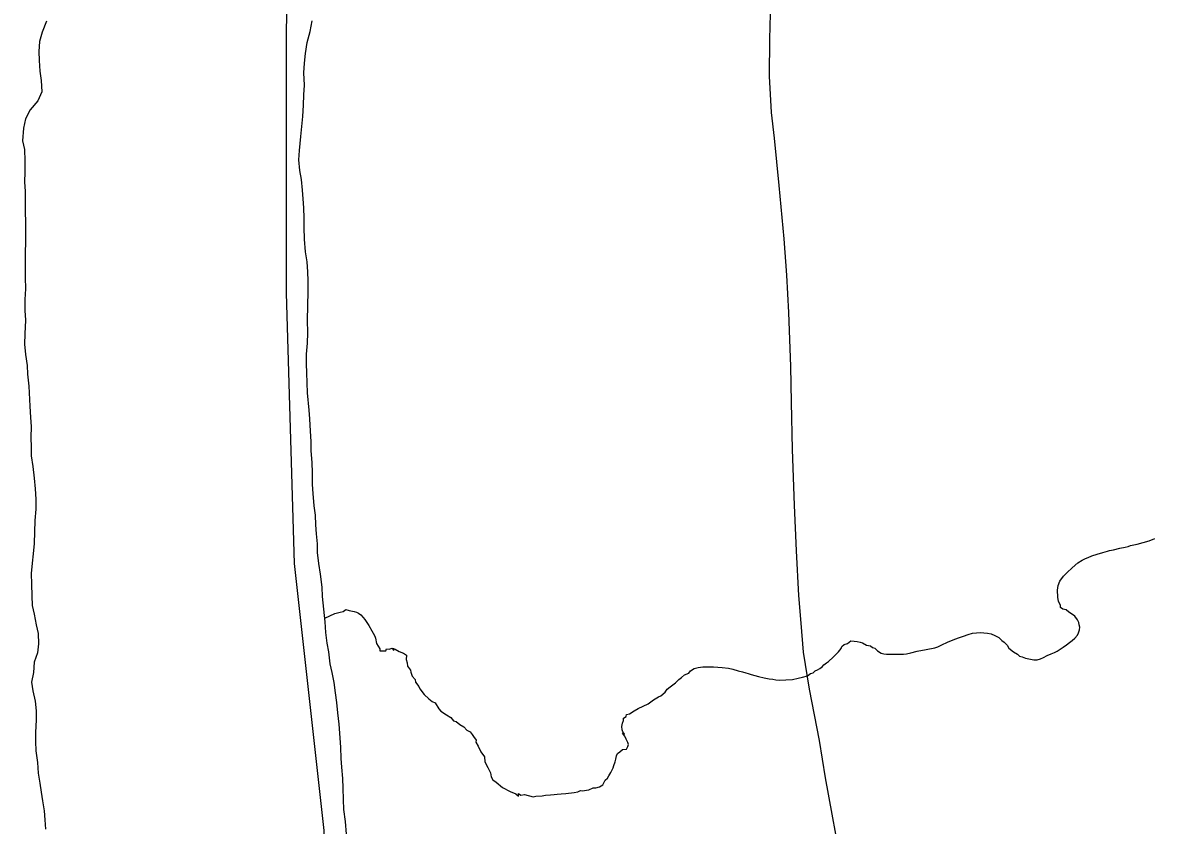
# Model space of a CAD drawing. Extents: x 1310247 to 1664935, y 235267 to 584339.
# Drawn here: x 1473276 to 1479781, y 310020 to 314635 of the extents above; entities that cross this region are included whole.
import ezdxf

# ---------------------------------------------------------------- set-up
doc = ezdxf.new("R2010")
doc.units = 0
for name, color, linetype in [('GM_X_County', 7, 'Continuous'), ('GM_X_Major_River', 7, 'Continuous'), ('GM_X_Minor_River', 7, 'Continuous'), ('GM_X_Township', 7, 'Continuous'), ('GM_X_US_Route', 7, 'Continuous')]:
    doc.layers.add(name, color=color, linetype=linetype)

msp = doc.modelspace()

# ---------------------------------------------------------------- linework, layer by layer
at = {"layer": 'GM_X_County'}
msp.add_lwpolyline([(1477091, 302106), (1475981.6, 304756.6), (1475733.4, 305300.5), (1475439.7, 306313), (1475253.6, 307374.8), (1475023.3, 309452.8), (1475009.2, 309990.5), (1474838.7, 311525.3), (1474792.6, 313080.5), (1474794.4, 316181.6), (1474896.6, 317209.3), (1474902.6, 317724.2), (1475415.4, 321906.2)], dxfattribs=at)
at = {"layer": 'GM_X_Major_River'}
for points in [[(1473413.7, 314644.7), (1473388.4, 314581), (1473373.3, 314527.2), (1473368.1, 314469.2), (1473371, 314417), (1473373.8, 314356.8), (1473382.7, 314302.5), (1473385.4, 314238.3), (1473362.4, 314186.6), (1473319.2, 314133.3), (1473292.2, 314081.8), (1473281.1, 314027.8), (1473275.6, 313955.8), (1473286.6, 313905.5), (1473287.3, 313841.3), (1473288, 313777.1), (1473286.8, 313719), (1473289.7, 313666.8), (1473290.7, 313614.7), (1473289.2, 313544.5), (1473292.2, 313492.3), (1473292.9, 313430.2), (1473289.4, 313255.9), (1473289.6, 313169.6), (1473292.3, 313105.4), (1473289.1, 313043.3), (1473287.8, 312981.2), (1473292.6, 312925), (1473289.1, 312846.9), (1473285.8, 312786.8), (1473292.6, 312726.5), (1473301.4, 312664.2), (1473304.3, 312614), (1473310.9, 312545.8), (1473316.6, 312429.4), (1473321.3, 312365.1), (1473324.2, 312312.9), (1473323, 312250.8), (1473323.8, 312194.7), (1473324.8, 312144.5), (1473333.6, 312084.2), (1473342.2, 312015.9), (1473347, 311955.6), (1473351.7, 311895.4), (1473350.6, 311837.3), (1473345.3, 311773.3), (1473342.6, 311641), (1473335.3, 311581), (1473330.2, 311527), (1473325.1, 311469), (1473325.8, 311406.8), (1473328.4, 311340.6), (1473331.3, 311284.4), (1473342.3, 311234.1), (1473353.1, 311173.7), (1473364, 311123.4), (1473366.8, 311063.2)], [(1475019.4, 311128.4), (1475014.6, 311190.6), (1475006.1, 311263), (1474999.6, 311335.3), (1474996.7, 311389.5), (1474988.2, 311463.8), (1474977.4, 311526.1), (1474970.7, 311588.4), (1474969.7, 311638.6), (1474964.9, 311696.8), (1474961.9, 311747), (1474959.1, 311803.2), (1474952.2, 311857.4), (1474945.6, 311927.7), (1474942.6, 311979.9), (1474942, 312046.1), (1474939.2, 312106.3), (1474934.6, 312172.5), (1474933.7, 312226.6), (1474930.9, 312286.8), (1474926.3, 312357.1), (1474923.3, 312407.3), (1474913.4, 312507.7), (1474910.5, 312563.9), (1474909.7, 312622.1), (1474906.7, 312674.2), (1474907.8, 312728.3), (1474913.1, 312792.4), (1474914.4, 312852.5), (1474913.8, 312924.7), (1474917.2, 313089), (1474916.4, 313151.2), (1474915.5, 313203.3), (1474910.7, 313259.5), (1474901.8, 313317.8), (1474895.3, 313390.1), (1474894.7, 313458.3), (1474893.7, 313510.5), (1474893, 313570.6), (1474888, 313622.8), (1474885, 313673), (1474878.3, 313733.3), (1474869.3, 313785.6), (1474862.5, 313845.9), (1474867.6, 313899.9), (1474875.3, 313979.9), (1474885.6, 314096), (1474891, 314160), (1474892.2, 314220.2), (1474895.3, 314276.2), (1474892.7, 314346.5), (1474895.9, 314402.5), (1474901, 314458.6), (1474910.3, 314520.5), (1474927.6, 314584.3), (1474940.9, 314646.2)], [(1475137.9, 309969.4), (1475131.3, 310041.7), (1475122.8, 310112), (1475119.9, 310168.2), (1475117.3, 310234.4), (1475116.4, 310288.5), (1475109.7, 310354.8), (1475106.7, 310405), (1475104, 310469.2), (1475094.7, 310601.7), (1475088, 310666), (1475081.2, 310726.2), (1475074.4, 310782.5), (1475065.6, 310840.8), (1475054.7, 310899.2), (1475043.8, 310949.5), (1475035.1, 311017.8), (1475026.1, 311068.1), (1475019.4, 311128.4)], [(1473366.8, 311063.2), (1473361.8, 311011.1), (1473342.7, 310957.4), (1473337.5, 310899.4), (1473326.3, 310843.5), (1473333.3, 310793.2), (1473348.1, 310734.8), (1473353, 310678.6), (1473353.9, 310626.4), (1473350.5, 310554.3), (1473349.4, 310502.2), (1473352.3, 310448), (1473361, 310381.7), (1473365.7, 310319.5), (1473374.6, 310263.2), (1473381.5, 310210.9), (1473390.5, 310160.6), (1473399.3, 310104.3), (1473402.3, 310052.1), (1473407.2, 309997.9)]]:
    msp.add_lwpolyline(points, dxfattribs=at)
at = {"layer": 'GM_X_Minor_River'}
for points in [[(1478593.1, 311073.1), (1478625.4, 311086.8), (1478655.6, 311098.5), (1478683.9, 311108.2), (1478710.1, 311117.9), (1478736.3, 311125.6), (1478758.4, 311127.3), (1478780.5, 311129.1), (1478822.6, 311124.5), (1478842.7, 311120.3), (1478864.6, 311112), (1478886.6, 311099.6), (1478904.5, 311083.3), (1478918.4, 311073.1), (1478934.3, 311056.8), (1478944.1, 311038.7), (1478972, 311018.2), (1478993.9, 311003.9), (1479005.8, 310993.7), (1479021.8, 310989.5), (1479039.8, 310981.2), (1479069.9, 310974.8), (1479087.9, 310972.6), (1479108, 310972.3), (1479126.1, 310978.1), (1479144.3, 310986), (1479164.5, 310995.8), (1479188.7, 311005.5), (1479206.9, 311013.3), (1479223, 311021.2), (1479239.2, 311033), (1479257.5, 311044.8), (1479275.7, 311058.7), (1479293.9, 311070.5), (1479308.1, 311082.4), (1479324.3, 311096.2), (1479338.6, 311114.1), (1479344.8, 311126.1), (1479351, 311144.1), (1479353.2, 311160.2), (1479349.3, 311172.3), (1479347.5, 311186.4), (1479339.6, 311202.5), (1479323.8, 311222.8), (1479305.9, 311237.1), (1479289.9, 311245.3), (1479274, 311259.6), (1479256, 311263.8), (1479242.1, 311272), (1479242.2, 311286.1), (1479230.4, 311306.3), (1479226.7, 311332.5), (1479225.2, 311372.7), (1479227.5, 311398.8), (1479237.8, 311424.8), (1479258.3, 311452.6), (1479280.6, 311474.5), (1479309, 311500.2), (1479341.5, 311530), (1479365.8, 311545.7), (1479386, 311553.5), (1479400.1, 311559.4), (1479422.3, 311569.1), (1479452.5, 311578.8), (1479484.8, 311588.5), (1479511, 311596.2), (1479523.1, 311600), (1479547.2, 311603.8), (1479583.5, 311613.4), (1479613.7, 311619), (1479629.8, 311622.8), (1479643.9, 311628.7), (1479682.1, 311636.2), (1479750.6, 311655.5), (1479784.9, 311669.1)], [(1475012.2, 311211.5), (1475070.7, 311239), (1475100.9, 311246.7), (1475119, 311250.5), (1475133.2, 311260.4), (1475153.2, 311256.1), (1475181.2, 311249.7), (1475195.2, 311245.5), (1475207.2, 311239.4), (1475219.2, 311231.2), (1475233, 311214.9), (1475242.9, 311202.8), (1475266.6, 311168.3), (1475282.3, 311138), (1475290.2, 311125.8), (1475300.1, 311107.6), (1475303.9, 311095.5), (1475309.6, 311065.3), (1475329.3, 311035), (1475329.2, 311022.9), (1475363.3, 311022.5), (1475367.5, 311034.5), (1475383.5, 311032.3), (1475399.6, 311038.1), (1475409.5, 311025.9), (1475401.7, 311038.1), (1475417.7, 311033.9), (1475439.6, 311019.5), (1475465.6, 311009.2), (1475481.5, 310998.9), (1475481.2, 310972.8), (1475487, 310954.7), (1475488.8, 310934.6), (1475504.6, 310912.3), (1475506.5, 310900.2), (1475514.2, 310878), (1475532.1, 310857.7), (1475533.9, 310843.6), (1475553.7, 310819.2), (1475559.6, 310805.1), (1475583.3, 310772.7), (1475611.1, 310748.2), (1475629, 310731.9), (1475647, 310723.7), (1475668.6, 310689.3), (1475680.5, 310677.1), (1475712.4, 310654.6), (1475736.3, 310640.2), (1475752.2, 310621.9), (1475768.2, 310617.7), (1475788.1, 310599.4), (1475812, 310587), (1475829.9, 310566.7), (1475847.8, 310558.5), (1475859.7, 310542.3), (1475867.6, 310530.1), (1475883.4, 310509.8), (1475881.3, 310497.8), (1475895, 310475.5), (1475908.7, 310443.2), (1475930.5, 310414.8), (1475932.1, 310384.7), (1475949.8, 310352.3), (1475965.5, 310322), (1475969.3, 310299.8), (1475979.1, 310281.6), (1475997, 310267.4), (1476034.8, 310236.8), (1476078.7, 310214.1), (1476110.7, 310201.7), (1476126.6, 310187.4), (1476126.8, 310203.5), (1476138.7, 310193.3), (1476160.9, 310197), (1476210.9, 310184.4), (1476225, 310188.2), (1476261.2, 310189.8), (1476281.3, 310193.6), (1476309.4, 310195.2), (1476331.5, 310197), (1476347.6, 310198.8), (1476371.8, 310200.5), (1476397.9, 310202.2), (1476446.2, 310209.6), (1476466.3, 310213.4), (1476482.5, 310221.2), (1476494.5, 310219), (1476516.6, 310222.8), (1476530.7, 310224.6), (1476554.9, 310236.4), (1476571, 310236.2), (1476591.1, 310242), (1476611.4, 310253.8), (1476623.7, 310279.7), (1476637.9, 310291.6), (1476646.1, 310305.6), (1476656.4, 310323.5), (1476670.8, 310351.5), (1476674.9, 310363.5), (1476681.2, 310385.5), (1476685.4, 310401.5)], [(1476685.4, 310401.5), (1476689.6, 310419.5), (1476695.8, 310433.5), (1476708, 310443.4), (1476724.2, 310455.3), (1476746.3, 310459), (1476754.5, 310473), (1476758.7, 310485), (1476754.8, 310497.1), (1476745, 310515.3), (1476737.2, 310533.5), (1476723.3, 310549.7), (1476735.3, 310543.5), (1476725.4, 310557.7), (1476721.5, 310569.8), (1476719.7, 310587.9), (1476724, 310608), (1476730.2, 310622), (1476730.3, 310636), (1476744.5, 310645.9), (1476746.7, 310657.9), (1476764.8, 310661.7), (1476791.1, 310677.5), (1476813.3, 310691.2), (1476843.6, 310704.9), (1476871.9, 310718.6), (1476902.3, 310742.4), (1476930.6, 310758.1), (1476944.7, 310764), (1476969.1, 310785.8), (1476981.3, 310803.7), (1476997.5, 310815.5), (1477027.9, 310839.3), (1477048.3, 310859.1), (1477062.5, 310871), (1477080.7, 310884.8), (1477104.9, 310894.6), (1477115.1, 310908.5), (1477135.4, 310922.3), (1477159.5, 310928), (1477185.7, 310931.8), (1477247.9, 310931), (1477296.1, 310928.4), (1477334.2, 310923.9), (1477358.2, 310917.6), (1477388.2, 310909.1), (1477414.3, 310902.8), (1477432.3, 310896.6), (1477446.3, 310892.4), (1477464.3, 310888.1), (1477484.3, 310881.9), (1477506.3, 310875.6), (1477538.4, 310869.1), (1477566.4, 310862.8), (1477588.5, 310860.5), (1477604.5, 310856.3), (1477626.6, 310854), (1477662.7, 310857.6), (1477700.9, 310859.1), (1477733.1, 310866.7), (1477759.3, 310872.5), (1477787.5, 310880.1), (1477803.8, 310894), (1477819.9, 310897.8), (1477832, 310907.7), (1477844.1, 310913.6), (1477858.3, 310921.5), (1477872.5, 310931.3), (1477880.6, 310943.3), (1477896.9, 310955.1), (1477909, 310963), (1477935.4, 310986.8), (1477951.7, 311004.7), (1477965.9, 311018.6), (1477980.2, 311036.5), (1477984.3, 311048.5), (1477998.5, 311060.3), (1478016.6, 311066.1), (1478036.9, 311080), (1478055, 311079.7), (1478073, 311077.5), (1478091, 311073.3), (1478103, 311069.1), (1478127, 311056.8), (1478149, 311052.5), (1478161, 311042.3), (1478175, 311038.1), (1478188.9, 311023.8), (1478210.8, 311009.5), (1478226.8, 311005.3), (1478240.8, 311005.1), (1478289, 311004.5), (1478339.2, 311003.9), (1478357.3, 311005.7), (1478381.5, 311011.4), (1478417.7, 311021), (1478470.1, 311030.4), (1478518.4, 311039.9), (1478536.5, 311045.7), (1478558.8, 311057.5), (1478593.1, 311073.1)]]:
    msp.add_lwpolyline(points, dxfattribs=at)
at = {"layer": 'GM_X_Township'}
msp.add_lwpolyline([(1477091, 302106), (1475981.6, 304756.6), (1475733.4, 305300.5), (1475439.7, 306313), (1475253.6, 307374.8), (1475023.3, 309452.8), (1475009.2, 309990.5), (1474838.7, 311525.3), (1474792.6, 313080.5), (1474794.4, 316181.6), (1474896.6, 317209.3), (1474902.6, 317724.2), (1475415.4, 321906.2)], dxfattribs=at)
at = {"layer": 'GM_X_US_Route'}
msp.add_lwpolyline([(1477575, 314759), (1477568.8, 314540.3), (1477567.9, 314327.7), (1477578.6, 314118.2), (1477596.4, 313970.8), (1477623, 313699.2), (1477651.4, 313392.1), (1477667.4, 313182.5), (1477678, 312969.5), (1477690.5, 312658.2), (1477694, 312452.9), (1477699.3, 312181.2), (1477711.3, 311861.1), (1477722.9, 311598.5), (1477734.8, 311341.4), (1477749, 311181.7), (1477763.2, 311016.5), (1477797, 310803.5), (1477854.9, 310507.1), (1477889.2, 310293.3), (1477927.7, 310084), (1477947.9, 309969)], dxfattribs=at)

doc.saveas('drawing.dxf')
